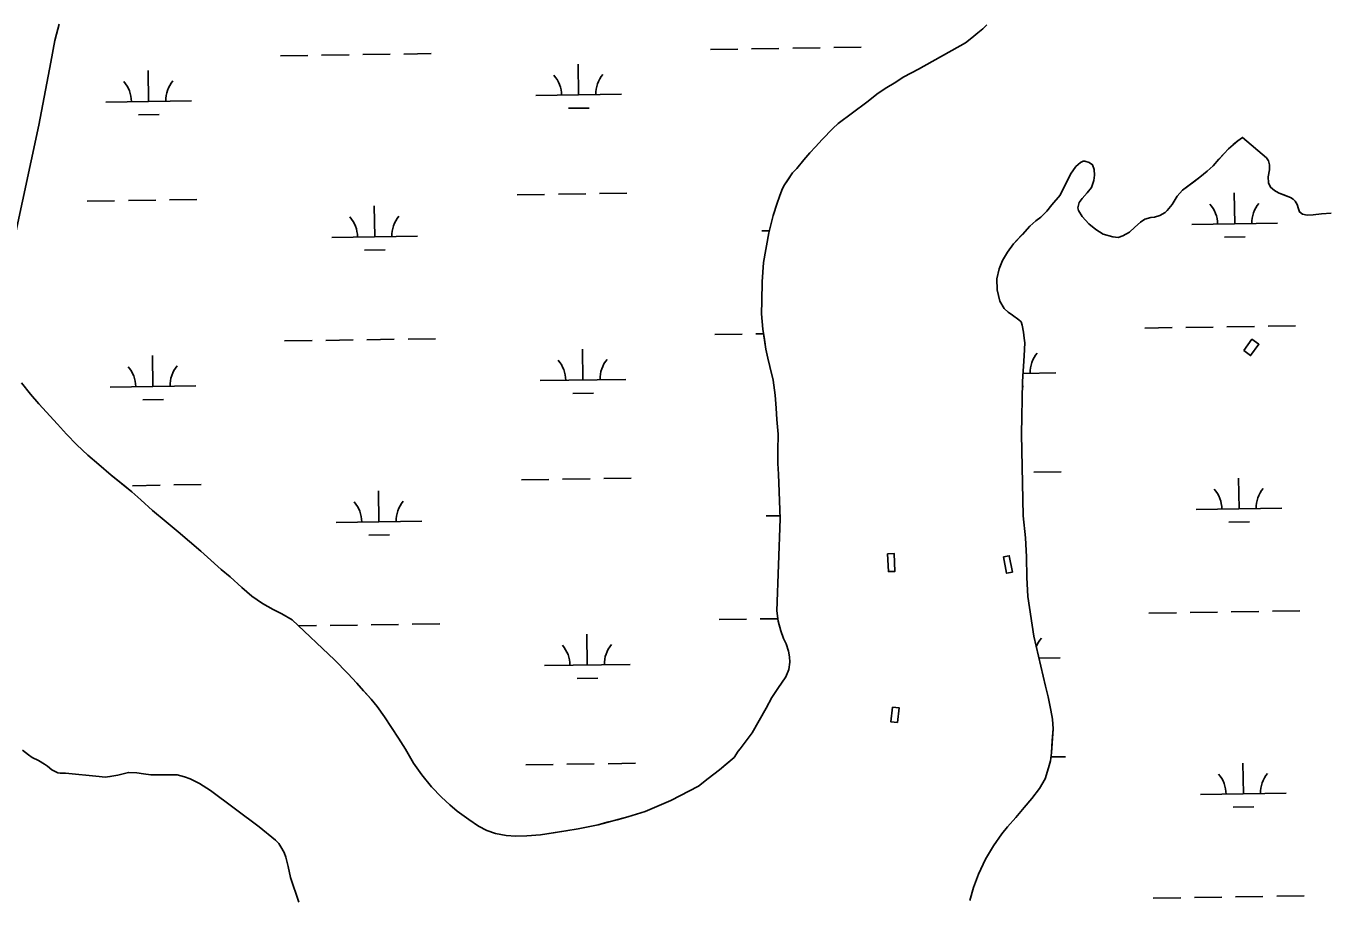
# Model space of a CAD drawing. Extents: x 3807117 to 3845308, y 337856 to 363736.
# Drawn here: x 3822550 to 3824065, y 359901 to 360920 of the extents above; entities that cross this region are included whole.
import ezdxf

# ---------------------------------------------------------------- set-up
doc = ezdxf.new("R2010")
doc.units = 0
for name, color, linetype in [('V-CHAN-DOCK', 7, 'Continuous'), ('V-TOPO-SHOR', 7, 'Continuous'), ('V-WETL-SWMP', 7, 'Continuous')]:
    doc.layers.add(name, color=color, linetype=linetype)

msp = doc.modelspace()

# ---------------------------------------------------------------- linework, layer by layer
at = {"layer": 'V-CHAN-DOCK'}
for points in [[(3823971.3, 360541.1), (3823980.9, 360554.1), (3823989, 360548.2), (3823979.4, 360535.1)], [(3823555.7, 360303.8), (3823556.7, 360282.9), (3823564.3, 360283.2), (3823563.3, 360304.2)], [(3823690.9, 360300), (3823694.7, 360281), (3823701.5, 360282.3), (3823697.7, 360301.4)], [(3823561.5, 360124.9), (3823559.5, 360107.8), (3823567.2, 360106.9), (3823569.1, 360124.1)]]:
    msp.add_lwpolyline(points, close=True, dxfattribs=at)
at = {"layer": 'V-TOPO-SHOR'}
for points in [[(3822537.2, 360673.7), (3822565.1, 360803.8), (3822579.4, 360877.6), (3822583.9, 360902.6), (3822586, 360910), (3822589.1, 360921.9)], [(3823381.3, 360073.4), (3823383.8, 360076.1), (3823397.6, 360094.6), (3823414.2, 360123.6), (3823420.7, 360135.9), (3823427.7, 360146.7), (3823437.1, 360160.3), (3823440.4, 360168.6), (3823441.8, 360177.1), (3823441.3, 360183.5), (3823440, 360190.2), (3823437.2, 360198.7), (3823434.4, 360204.9), (3823431.1, 360213.9), (3823428.1, 360225), (3823426.3, 360237.2), (3823430.2, 360344.6), (3823429.3, 360376), (3823428.4, 360396.6), (3823427.7, 360409), (3823427.8, 360423.7), (3823428.1, 360443.5), (3823426.4, 360460.6), (3823425.7, 360473.7), (3823424.7, 360488.7), (3823422.2, 360506.4), (3823418.4, 360522.2), (3823415.9, 360532), (3823413.6, 360542.6), (3823411.9, 360553.9), (3823410.1, 360566), (3823408.7, 360583.8), (3823408.8, 360599), (3823409.4, 360620.9), (3823410.8, 360643.8), (3823417.1, 360678.3), (3823422.4, 360698.4), (3823426.8, 360712.8), (3823429.7, 360720.5), (3823432.3, 360728.2), (3823434.6, 360733.1), (3823439.6, 360740.6), (3823444.8, 360748.3), (3823449.9, 360753.4), (3823458, 360763.4), (3823465, 360771.6), (3823471.7, 360778.6), (3823479.5, 360787.3), (3823491.9, 360800.1), (3823498.1, 360805.7), (3823531.5, 360830.6), (3823544.7, 360841.3), (3823554.8, 360847.7), (3823563.5, 360853.1), (3823574.7, 360860.3), (3823592, 360869.4), (3823646.5, 360900.1), (3823654.2, 360906), (3823661, 360911.6), (3823666.9, 360916.2), (3823671.6, 360920.9)], [(3823679.5, 359963.1), (3823688.9, 359976.8), (3823695.6, 359985.2), (3823705.5, 359996), (3823715.1, 360007.6), (3823724.1, 360018.1), (3823733.2, 360029.7), (3823739.5, 360041), (3823743.7, 360053.9), (3823745.8, 360062.1), (3823747.1, 360071.4), (3823747.9, 360085.8), (3823748.8, 360099.5), (3823748.1, 360110.8), (3823746.3, 360121.4), (3823743, 360136.9), (3823740, 360149.3), (3823726.3, 360207.6), (3823719.3, 360254), (3823718.4, 360276.2), (3823717.8, 360300.2), (3823716.6, 360322.4), (3823714.1, 360347.9), (3823712, 360443.3), (3823713.1, 360504.7), (3823715, 360534.8), (3823715.9, 360549.8), (3823715.1, 360555.5), (3823714.4, 360562.2), (3823712.9, 360570.4), (3823711.6, 360574.3), (3823708.8, 360576.6), (3823701.6, 360582.1), (3823696.4, 360585.5), (3823691.6, 360590.1), (3823686.7, 360598.4), (3823683.7, 360611.6), (3823683.2, 360624.7), (3823686.1, 360636.3), (3823689.8, 360646.1), (3823695.7, 360655.6), (3823702.8, 360665.4), (3823713.1, 360676.4), (3823721.9, 360685.9), (3823728.9, 360692.3), (3823734.6, 360696.4), (3823741.6, 360703.6), (3823747.3, 360710.8), (3823757.2, 360722.3), (3823769.1, 360746.8), (3823775.4, 360755.5), (3823780.8, 360760.4), (3823783.9, 360761.7), (3823786, 360761.9), (3823790.9, 360760.3), (3823794.7, 360757.7), (3823796.8, 360752.3), (3823797.2, 360745.4), (3823796.4, 360739.2), (3823793.8, 360731.2), (3823788.6, 360724.8), (3823782.9, 360718.4), (3823779.3, 360713.7), (3823777.7, 360707.6), (3823778.5, 360704.5), (3823782.8, 360697.2), (3823790.5, 360688.9), (3823798.7, 360682.2), (3823807.2, 360676.7), (3823818.6, 360673.6), (3823825, 360673), (3823830.4, 360674.8), (3823837.9, 360679.2), (3823844.4, 360684.8), (3823850.9, 360690.7), (3823855.8, 360694.3), (3823862.8, 360696.1), (3823867.1, 360696.6), (3823873.6, 360698.6), (3823879.5, 360701.9), (3823881.9, 360704.2), (3823887.8, 360711.4), (3823893.6, 360720.9), (3823899.8, 360727.9), (3823913, 360737.8), (3823920.2, 360743.2), (3823928.5, 360750.1), (3823935.5, 360756.6), (3823942.5, 360764.3), (3823948.5, 360770.7), (3823953.4, 360776.3), (3823959.1, 360781.2), (3823964.3, 360785.6), (3823969.9, 360789.7)], [(3824073.4, 360701.2), (3824062.1, 360700.5), (3824052.3, 360699.2), (3824045.4, 360698.7), (3824040, 360700), (3824036.6, 360702.6), (3824035.1, 360706.3), (3824033.6, 360711.2), (3824031.5, 360715.3), (3824029.2, 360717.6), (3824025.9, 360719.4), (3824023, 360720.7), (3824018.2, 360722.6), (3824012.8, 360724.6), (3824008.6, 360726.7), (3824007.1, 360727.5), (3824002.5, 360731.4), (3824000.2, 360736.6), (3824000, 360743.5), (3824001.3, 360751.8), (3824001.6, 360757.7), (3824000.3, 360762.1), (3823997.8, 360765.7), (3823969.9, 360789.7)], [(3823302.9, 360016), (3823272.7, 360002.8), (3823252.6, 359996.7), (3823240, 359993.4), (3823228.4, 359990.4), (3823217.8, 359987.6), (3823206.4, 359985.1), (3823194.6, 359982.8), (3823180.4, 359980.3), (3823165.7, 359978), (3823150.5, 359975.8), (3823134.6, 359974.6), (3823121.9, 359974.1), (3823110.6, 359975), (3823098.3, 359977.3), (3823088, 359981), (3823078.5, 359985.7), (3823066.9, 359993.5), (3823053.6, 360003.3), (3823044.9, 360010.8), (3823035.1, 360019.6), (3823023.6, 360031.8), (3823012.3, 360045.7), (3823002.4, 360059.4), (3822993.2, 360075.7), (3822985, 360088.6), (3822976.8, 360101), (3822968.6, 360113.6), (3822959.9, 360125.5), (3822953, 360134.1), (3822944.3, 360143.9), (3822936.4, 360152.7), (3822925.9, 360164.1), (3822910.3, 360180.1), (3822860.8, 360226.7), (3822849, 360233.7), (3822838.7, 360238.9), (3822826.1, 360245.6), (3822813.8, 360254.2), (3822802, 360264.3), (3822788.4, 360276.7), (3822777.9, 360285.5), (3822766.1, 360296.1), (3822754.3, 360306.7), (3822741, 360317.9), (3822727.9, 360329.3), (3822713.8, 360340.9), (3822697.9, 360354.4), (3822684.3, 360366.8), (3822673.8, 360376.1), (3822662.8, 360384.9), (3822649.7, 360395.6), (3822635.3, 360408), (3822622.5, 360418.9), (3822609.4, 360430.8), (3822597.7, 360443.2), (3822586.9, 360455.1), (3822573.8, 360469.3), (3822565.1, 360478.9), (3822555.7, 360490), (3822544.9, 360503.4)], [(3822868.8, 359897.2), (3822859.1, 359925.8), (3822856.4, 359938.7), (3822853.3, 359949.8), (3822851.6, 359955), (3822847.7, 359961.9), (3822845.2, 359965.5), (3822841.3, 359969.7), (3822822.4, 359985), (3822765.4, 360027.4), (3822752.6, 360035.7), (3822746.7, 360038.9), (3822741.8, 360041.2), (3822735.1, 360043.5), (3822726.6, 360045.6), (3822717.9, 360045.9), (3822706.6, 360045.7), (3822696, 360045.8), (3822687.5, 360047.1), (3822679.5, 360048.2), (3822669.8, 360048.5), (3822657.6, 360045.5), (3822648.1, 360043.7), (3822642.7, 360043.2), (3822635.5, 360043.8), (3822596.4, 360047.7), (3822590.5, 360047.7), (3822587.4, 360048.3), (3822584.1, 360049.6), (3822580.5, 360051.6), (3822575.3, 360055.8), (3822571.7, 360058.4), (3822564.8, 360062.5), (3822557.6, 360065.9), (3822553, 360069), (3822546.3, 360074.5)], [(3823302.9, 360016), (3823334.9, 360032.6), (3823346.5, 360041.6), (3823359.7, 360051.5), (3823367.5, 360058.2), (3823376.5, 360066.1), (3823381.3, 360073.4)], [(3823651.9, 359899.3), (3823656.1, 359914.3), (3823661.8, 359930), (3823669.9, 359947.5), (3823679.5, 359963.1)]]:
    msp.add_lwpolyline(points, dxfattribs=at)
at = {"layer": 'V-WETL-SWMP'}
for p, q in [((3823349, 360892.2), (3823381, 360892.7)), ((3823397, 360893), (3823429, 360893.4)), ((3823445, 360893.7), (3823477, 360894.2)), ((3823493, 360894.4), (3823525, 360894.9)), ((3822847.2, 360884.7), (3822879.2, 360885.2)), ((3822895.2, 360885.4), (3822927.2, 360885.9)), ((3822943.2, 360886.2), (3822975.1, 360886.6)), ((3822991.1, 360886.9), (3823023.1, 360887.4)), ((3823195.2, 360839.2), (3823194.7, 360875.2)), ((3822693.3, 360831.7), (3822692.8, 360867.7)), ((3822643.4, 360830.9), (3822743.3, 360832.4)), ((3823145.2, 360838.4), (3823245.2, 360839.9)), ((3822681.6, 360816.1), (3822705.6, 360816.4)), ((3823183.4, 360823.6), (3823207.4, 360823.9)), ((3823123.5, 360722.7), (3823155.5, 360723.1)), ((3823171.5, 360723.4), (3823203.5, 360723.9)), ((3823219.5, 360724.1), (3823251.5, 360724.6)), ((3823960.9, 360688.8), (3823960.3, 360724.8)), ((3822621.7, 360715.2), (3822653.7, 360715.6)), ((3822669.7, 360715.9), (3822701.7, 360716.3)), ((3822717.7, 360716.6), (3822749.7, 360717.1)), ((3822957.2, 360673.7), (3822956.6, 360709.7)), ((3823409, 360680.5), (3823417.7, 360680.6)), ((3823910.9, 360688), (3824010.9, 360689.5)), ((3822907.2, 360673), (3823007.2, 360674.5)), ((3823949.1, 360673.2), (3823973.1, 360673.5)), ((3822945.4, 360658.1), (3822969.4, 360658.5)), ((3822996.1, 360554.2), (3823028.1, 360554.7)), ((3823354, 360559.6), (3823386, 360560.1)), ((3823402, 360560.3), (3823411, 360560.5)), ((3823855.9, 360567.1), (3823887.8, 360567.6)), ((3823903.8, 360567.8), (3823935.8, 360568.3)), ((3823951.8, 360568.6), (3823983.8, 360569)), ((3823999.8, 360569.3), (3824031.8, 360569.8)), ((3822852.1, 360552.1), (3822884.1, 360552.6)), ((3822900.1, 360552.8), (3822932.1, 360553.3)), ((3822948.1, 360553.5), (3822980.1, 360554)), ((3823200.2, 360506.6), (3823199.6, 360542.5)), ((3822698.3, 360499), (3822697.8, 360535)), ((3823713.7, 360514.2), (3823752, 360514.8)), ((3822648.3, 360498.3), (3822748.3, 360499.8)), ((3823150.2, 360505.8), (3823250.2, 360507.3)), ((3823713, 360498.8), (3823714.3, 360498.8)), ((3822686.6, 360483.4), (3822710.6, 360483.8)), ((3823188.4, 360490.9), (3823212.4, 360491.3)), ((3823128.5, 360390), (3823160.5, 360390.5)), ((3823176.5, 360390.8), (3823208.5, 360391.2)), ((3823224.5, 360391.5), (3823256.5, 360391.9)), ((3823726.4, 360399), (3823758.4, 360399.5)), ((3823965.9, 360356.1), (3823965.3, 360392.1)), ((3822674.7, 360383.2), (3822706.7, 360383.7)), ((3822722.7, 360384), (3822754.6, 360384.4)), ((3822962.2, 360341.1), (3822961.6, 360377.1)), ((3823414, 360347.9), (3823430.1, 360348.1)), ((3823915.9, 360355.4), (3824015.9, 360356.9)), ((3822912.2, 360340.4), (3823012.2, 360341.9)), ((3823954.1, 360340.5), (3823978.1, 360340.9)), ((3822950.4, 360325.5), (3822974.4, 360325.9)), ((3824004.8, 360236.6), (3824036.8, 360237.1)), ((3823001.1, 360221.6), (3823033.1, 360222.1)), ((3823359, 360227), (3823391, 360227.4)), ((3823407, 360227.7), (3823427.7, 360228)), ((3823860.8, 360234.5), (3823892.8, 360235)), ((3823908.8, 360235.2), (3823940.8, 360235.7)), ((3823956.8, 360235.9), (3823988.8, 360236.4)), ((3822868.3, 360219.6), (3822889.1, 360219.9)), ((3822905.1, 360220.2), (3822937.1, 360220.6)), ((3822953.1, 360220.9), (3822985.1, 360221.4)), ((3823205.2, 360173.9), (3823204.6, 360209.9)), ((3823732.4, 360181.8), (3823757, 360182.2)), ((3823155.2, 360173.2), (3823255.2, 360174.7)), ((3823193.4, 360158.3), (3823217.4, 360158.7)), ((3822553, 360069), (3822546.3, 360074.5)), ((3822557.6, 360065.9), (3822553, 360069)), ((3822564.8, 360062.5), (3822557.6, 360065.9)), ((3822571.7, 360058.4), (3822564.8, 360062.5)), ((3822575.3, 360055.8), (3822571.7, 360058.4)), ((3822580.5, 360051.6), (3822575.3, 360055.8)), ((3823133.5, 360057.4), (3823165.5, 360057.9)), ((3823181.5, 360058.1), (3823213.5, 360058.6)), ((3823229.5, 360058.8), (3823261.5, 360059.3)), ((3823746.4, 360066.6), (3823763.3, 360066.8)), ((3823970.9, 360023.5), (3823970.3, 360059.5)), ((3822584.1, 360049.6), (3822580.5, 360051.6)), ((3822587.4, 360048.3), (3822584.1, 360049.6)), ((3822590.5, 360047.7), (3822587.4, 360048.3)), ((3822596.4, 360047.7), (3822590.5, 360047.7)), ((3822635.5, 360043.8), (3822596.4, 360047.7)), ((3822642.7, 360043.2), (3822635.5, 360043.8)), ((3822648.1, 360043.7), (3822642.7, 360043.2)), ((3822657.6, 360045.5), (3822648.1, 360043.7)), ((3822669.8, 360048.5), (3822657.6, 360045.5)), ((3822679.5, 360048.2), (3822669.8, 360048.5)), ((3822687.5, 360047.1), (3822679.5, 360048.2)), ((3822696, 360045.8), (3822687.5, 360047.1)), ((3822706.6, 360045.7), (3822696, 360045.8)), ((3822717.9, 360045.9), (3822706.6, 360045.7)), ((3822726.6, 360045.6), (3822717.9, 360045.9)), ((3822735.1, 360043.5), (3822726.6, 360045.6)), ((3822741.8, 360041.2), (3822735.1, 360043.5)), ((3822746.7, 360038.9), (3822741.8, 360041.2)), ((3822752.6, 360035.7), (3822746.7, 360038.9)), ((3822765.4, 360027.4), (3822752.6, 360035.7)), ((3822822.4, 359985), (3822765.4, 360027.4)), ((3823920.9, 360022.8), (3824020.8, 360024.3)), ((3823959.1, 360007.9), (3823983.1, 360008.3)), ((3822841.3, 359969.7), (3822822.4, 359985)), ((3822845.2, 359965.5), (3822841.3, 359969.7)), ((3822847.7, 359961.9), (3822845.2, 359965.5)), ((3822851.6, 359955), (3822847.7, 359961.9)), ((3822853.3, 359949.8), (3822851.6, 359955)), ((3822856.4, 359938.7), (3822853.3, 359949.8)), ((3822859.1, 359925.8), (3822856.4, 359938.7)), ((3822868.8, 359897.2), (3822859.1, 359925.8)), ((3823961.8, 359903.3), (3823993.8, 359903.8)), ((3824009.8, 359904), (3824041.8, 359904.5)), ((3823865.8, 359901.8), (3823897.8, 359902.3)), ((3823913.8, 359902.6), (3823945.8, 359903))]:
    msp.add_line(p, q, dxfattribs=at)
for points in [[(3822537.2, 360673.7), (3822565.1, 360803.8), (3822579.4, 360877.6), (3822583.9, 360902.6), (3822586, 360910), (3822589.1, 360921.9)], [(3823671.6, 360920.9), (3823666.9, 360916.2), (3823661, 360911.6), (3823654.2, 360906), (3823646.5, 360900.1), (3823592, 360869.4), (3823574.7, 360860.3), (3823563.5, 360853.1), (3823554.8, 360847.7), (3823544.7, 360841.3), (3823531.5, 360830.6), (3823498.1, 360805.7), (3823491.9, 360800.1), (3823479.5, 360787.3), (3823471.7, 360778.6), (3823465, 360771.6), (3823458, 360763.4), (3823449.9, 360753.4), (3823444.8, 360748.3), (3823434.6, 360733.1), (3823432.3, 360728.2), (3823429.7, 360720.5), (3823426.8, 360712.8), (3823422.4, 360698.4), (3823417.1, 360678.3), (3823410.8, 360643.8), (3823409.4, 360620.9), (3823408.8, 360599), (3823408.7, 360583.8), (3823410.1, 360566), (3823413.6, 360542.6), (3823415.9, 360532), (3823418.4, 360522.2), (3823422.2, 360506.4), (3823424.7, 360488.7), (3823425.7, 360473.7), (3823426.4, 360460.6), (3823428.1, 360443.5), (3823427.8, 360423.7), (3823427.7, 360409), (3823428.4, 360396.6), (3823429.3, 360376), (3823430.2, 360344.6), (3823426.3, 360237.2), (3823428.1, 360225), (3823431.1, 360213.9), (3823434.4, 360204.9), (3823437.2, 360198.7), (3823440, 360190.2), (3823441.3, 360183.5), (3823441.8, 360177.1), (3823440.4, 360168.6), (3823437.1, 360160.3), (3823427.7, 360146.7), (3823420.7, 360135.9), (3823414.2, 360123.6), (3823397.6, 360094.6), (3823383.8, 360076.1), (3823381.3, 360073.4), (3823376.5, 360066.1), (3823359.7, 360051.5), (3823346.5, 360041.6), (3823334.9, 360032.6), (3823302.9, 360016), (3823272.7, 360002.8), (3823252.6, 359996.7), (3823217.8, 359987.6), (3823206.4, 359985.1), (3823194.6, 359982.8), (3823180.4, 359980.3), (3823150.5, 359975.8), (3823134.6, 359974.6)], [(3823790.5, 360688.9), (3823798.7, 360682.2), (3823807.2, 360676.7), (3823818.6, 360673.6), (3823825, 360673), (3823830.4, 360674.8), (3823837.9, 360679.2), (3823844.4, 360684.8), (3823850.9, 360690.7), (3823855.8, 360694.3), (3823862.8, 360696.1), (3823867.1, 360696.6), (3823873.6, 360698.6), (3823879.5, 360701.9), (3823881.9, 360704.2), (3823887.8, 360711.4), (3823893.6, 360720.9), (3823899.8, 360727.9), (3823920.2, 360743.2), (3823928.5, 360750.1), (3823935.5, 360756.6), (3823948.5, 360770.7), (3823953.4, 360776.3), (3823964.3, 360785.6), (3823969.9, 360789.7), (3823997.8, 360765.7), (3824000.3, 360762.1), (3824001.6, 360757.7), (3824001.3, 360751.8), (3824000, 360743.5), (3824000.2, 360736.6), (3824002.5, 360731.4), (3824007.1, 360727.5), (3824012.8, 360724.6), (3824023, 360720.7), (3824025.9, 360719.4), (3824029.2, 360717.6), (3824031.5, 360715.3), (3824033.6, 360711.2), (3824035.1, 360706.3), (3824036.6, 360702.6), (3824039.9, 360700), (3824045.4, 360698.7), (3824052.3, 360699.2), (3824062.1, 360700.5), (3824073.4, 360701.2)], [(3823651.9, 359899.3), (3823656.1, 359914.3), (3823661.8, 359930), (3823669.9, 359947.5), (3823679.5, 359963.1), (3823688.9, 359976.8), (3823695.6, 359985.2), (3823705.5, 359996), (3823715.1, 360007.6), (3823724.1, 360018.1), (3823733.2, 360029.7), (3823739.5, 360041), (3823743.7, 360053.9), (3823745.8, 360062.1), (3823747.1, 360071.4), (3823748.8, 360099.5), (3823748.1, 360110.8), (3823746.3, 360121.4), (3823743, 360136.9), (3823740, 360149.3), (3823726.3, 360207.6), (3823719.3, 360254), (3823718.4, 360276.2), (3823717.8, 360300.2), (3823716.6, 360322.4), (3823714.1, 360347.9), (3823712, 360443.3), (3823713.1, 360504.7), (3823715, 360534.8), (3823715.9, 360549.8), (3823715.1, 360555.5), (3823714.4, 360562.2), (3823712.9, 360570.4), (3823711.6, 360574.3), (3823708.8, 360576.6), (3823701.6, 360582.1), (3823696.4, 360585.5), (3823691.6, 360590.1), (3823686.7, 360598.4), (3823683.7, 360611.6), (3823683.2, 360624.7), (3823686.1, 360636.3), (3823689.8, 360646.1), (3823695.7, 360655.6), (3823702.8, 360665.4), (3823721.9, 360685.9), (3823728.9, 360692.3), (3823734.6, 360696.4), (3823741.6, 360703.6), (3823747.3, 360710.8), (3823757.2, 360722.3), (3823769.1, 360746.8), (3823775.4, 360755.5), (3823780.8, 360760.4), (3823783.9, 360761.7), (3823786, 360761.9), (3823790.9, 360760.3), (3823794.7, 360757.7), (3823796.8, 360752.3), (3823797.2, 360745.4), (3823796.4, 360739.2), (3823793.8, 360731.2), (3823788.6, 360724.8), (3823782.9, 360718.4), (3823779.3, 360713.7), (3823777.7, 360707.6), (3823778.5, 360704.5), (3823782.8, 360697.2), (3823790.5, 360688.9)], [(3823134.6, 359974.6), (3823121.9, 359974.1), (3823110.6, 359975), (3823098.3, 359977.3), (3823088, 359981), (3823078.5, 359985.7), (3823066.9, 359993.5), (3823053.6, 360003.3), (3823044.9, 360010.8), (3823035.1, 360019.6), (3823023.6, 360031.8), (3823012.3, 360045.7), (3823002.4, 360059.4), (3822993.2, 360075.7), (3822985, 360088.6), (3822976.8, 360101), (3822968.6, 360113.6), (3822959.9, 360125.5), (3822953, 360134.1), (3822936.4, 360152.7), (3822925.9, 360164.1), (3822910.3, 360180.1), (3822860.8, 360226.7), (3822849, 360233.7), (3822838.7, 360238.9), (3822826.1, 360245.6), (3822813.8, 360254.2), (3822802, 360264.3), (3822788.4, 360276.7), (3822777.9, 360285.5), (3822754.3, 360306.7), (3822741, 360317.9), (3822727.9, 360329.3), (3822713.8, 360340.9), (3822697.9, 360354.4), (3822684.3, 360366.8), (3822673.8, 360376.1), (3822649.7, 360395.6), (3822635.3, 360408), (3822622.5, 360418.9), (3822609.4, 360430.8), (3822597.7, 360443.2), (3822586.9, 360455.1), (3822565.1, 360478.9), (3822555.7, 360490), (3822544.9, 360503.4)]]:
    msp.add_lwpolyline(points, dxfattribs=at)
for centre, start, end in [((3823140, 360838.8), 0.0865, 41.6302), ((3823250.4, 360840.5), 140.0865, 181.6302), ((3822638.1, 360831.3), 0.0865, 41.6302), ((3822748.6, 360833), 140.0865, 181.6302), ((3823905.6, 360688.4), 0.0865, 41.6302), ((3824016.1, 360690.1), 140.0865, 181.6302), ((3822901.9, 360673.4), 0.0865, 41.6302), ((3823012.4, 360675), 140.0865, 181.6302), ((3823144.9, 360506.2), 0.0865, 41.6302), ((3823255.4, 360507.9), 140.0865, 181.6302), ((3823757.3, 360515.4), 140.0865, 181.6302), ((3822643.1, 360498.7), 0.0865, 41.6302), ((3822753.6, 360500.3), 140.0865, 181.6302), ((3823910.6, 360355.8), 0.0865, 41.6302), ((3824021.1, 360357.4), 140.0865, 181.6302), ((3822906.9, 360340.8), 0.0865, 41.6302), ((3823017.4, 360342.4), 140.0865, 181.6302), ((3823149.9, 360173.6), 0.0865, 41.6302), ((3823260.4, 360175.2), 140.0865, 181.6302), ((3823762.2, 360182.7), 140.0865, 159.4027), ((3823915.6, 360023.2), 0.0865, 41.6302), ((3824026.1, 360024.8), 140.0865, 181.6302)]:
    msp.add_arc(centre, 35.2, start, end, dxfattribs=at)

doc.saveas('drawing.dxf')
